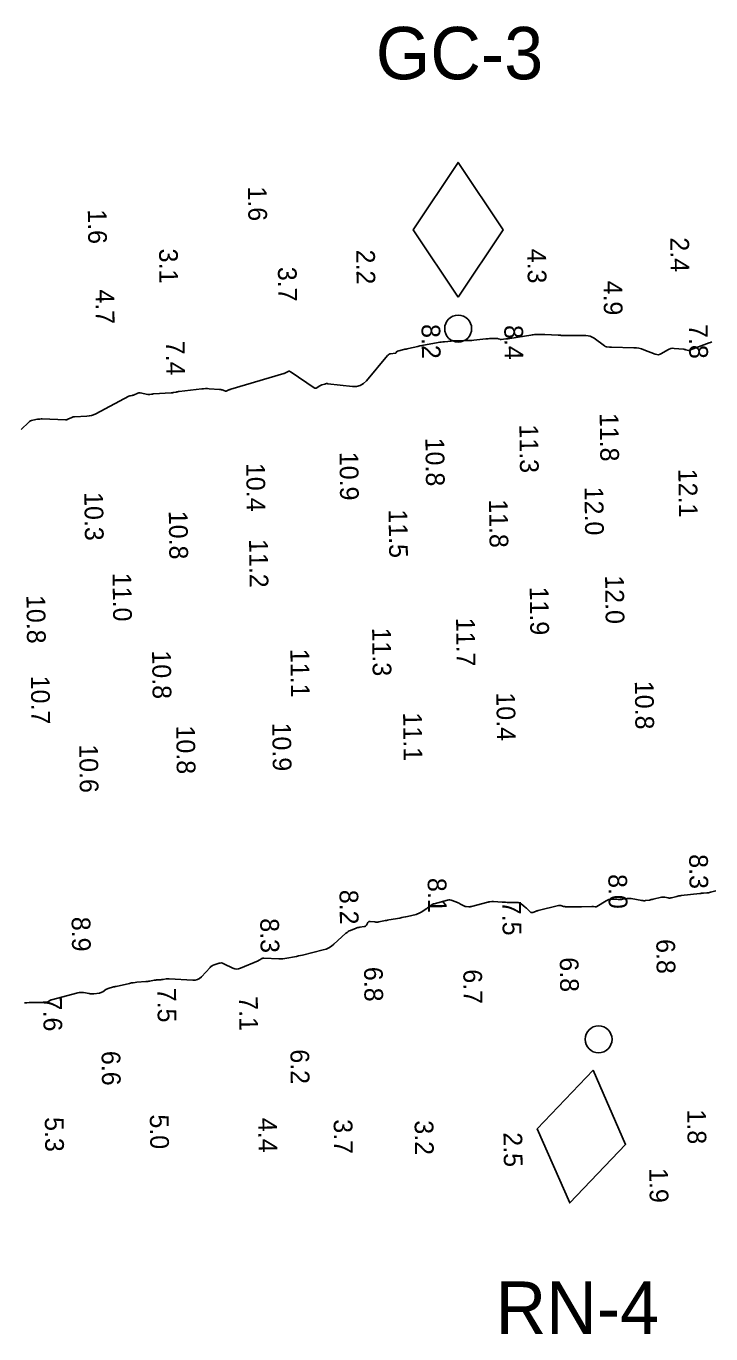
# Model space of a CAD drawing. Extents: x 1023796 to 1112670, y 656573 to 837340.
# Drawn here: x 1104367.6 to 1104459.1, y 697379.9 to 697554.7 of the extents above; entities that cross this region are included whole.
import ezdxf

# ---------------------------------------------------------------- set-up
doc = ezdxf.new("R2010")
doc.units = 0
for name, color, linetype in [('V-CHAN-CONT-8FT', 7, 'Continuous'), ('V-CHAN-NAID', 7, 'Continuous'), ('V-TOPO-SOUN', 7, 'Continuous')]:
    doc.layers.add(name, color=color, linetype=linetype)

msp = doc.modelspace()

# ---------------------------------------------------------------- linework, layer by layer
at = {"layer": 'V-CHAN-CONT-8FT'}
for points in [[(1104366.91, 697500.84), (1104367.91, 697501.81), (1104368.03, 697501.92), (1104368.16, 697501.99), (1104368.3, 697502.05), (1104368.46, 697502.09), (1104369.09, 697502.2), (1104369.25, 697502.22), (1104369.4, 697502.23), (1104369.56, 697502.24), (1104369.72, 697502.24), (1104372.83, 697502.13), (1104372.86, 697502.13), (1104372.88, 697502.13), (1104372.91, 697502.14), (1104372.94, 697502.14), (1104373.04, 697502.16), (1104373.07, 697502.17), (1104373.09, 697502.17), (1104373.12, 697502.18), (1104373.14, 697502.19), (1104373.65, 697502.44), (1104373.74, 697502.48), (1104373.84, 697502.51), (1104373.94, 697502.53), (1104374.04, 697502.54), (1104375.69, 697502.61), (1104376, 697502.64), (1104376.29, 697502.71), (1104376.58, 697502.8), (1104376.86, 697502.93), (1104381.27, 697505.27), (1104381.33, 697505.29), (1104381.39, 697505.31), (1104381.44, 697505.33), (1104381.5, 697505.34), (1104381.74, 697505.38), (1104381.8, 697505.4), (1104381.86, 697505.41), (1104381.92, 697505.43), (1104381.98, 697505.46), (1104382.41, 697505.66), (1104382.5, 697505.7), (1104382.6, 697505.72), (1104382.69, 697505.72), (1104382.79, 697505.71), (1104383.84, 697505.51), (1104383.9, 697505.5), (1104383.96, 697505.49), (1104384.02, 697505.5), (1104384.09, 697505.5), (1104384.33, 697505.55), (1104384.39, 697505.56), (1104384.46, 697505.57), (1104384.52, 697505.58), (1104384.58, 697505.58), (1104386.92, 697505.73), (1104387.01, 697505.74), (1104387.1, 697505.75), (1104387.19, 697505.76), (1104387.28, 697505.77), (1104387.63, 697505.84), (1104387.72, 697505.86), (1104387.81, 697505.87), (1104387.9, 697505.89), (1104387.99, 697505.9), (1104391.02, 697506.25), (1104391.27, 697506.28), (1104391.53, 697506.29), (1104391.78, 697506.29), (1104392.04, 697506.28), (1104393.39, 697506.19), (1104393.48, 697506.18), (1104393.57, 697506.16), (1104393.65, 697506.14), (1104393.74, 697506.11), (1104394.1, 697505.98), (1104394.17, 697505.96), (1104394.23, 697505.96), (1104394.3, 697505.96), (1104394.37, 697505.99), (1104394.64, 697506.11), (1104394.7, 697506.14), (1104394.77, 697506.16), (1104394.84, 697506.19), (1104394.91, 697506.21), (1104401.99, 697508.31), (1104402.07, 697508.33), (1104402.14, 697508.36), (1104402.22, 697508.39), (1104402.29, 697508.43), (1104402.67, 697508.62), (1104402.7, 697508.63), (1104402.72, 697508.63), (1104402.75, 697508.63), (1104402.77, 697508.61), (1104402.87, 697508.56), (1104402.89, 697508.54), (1104402.92, 697508.53), (1104402.94, 697508.51), (1104402.97, 697508.5), (1104406.07, 697506.41), (1104406.15, 697506.37), (1104406.23, 697506.35), (1104406.31, 697506.37), (1104406.39, 697506.41), (1104406.72, 697506.62), (1104406.8, 697506.67), (1104406.88, 697506.71), (1104406.97, 697506.75), (1104407.06, 697506.78), (1104407.48, 697506.91), (1104407.58, 697506.94), (1104407.68, 697506.96), (1104407.78, 697506.96), (1104407.89, 697506.95), (1104411.15, 697506.59), (1104411.7, 697506.59), (1104412.2, 697506.71), (1104412.65, 697506.97), (1104413.05, 697507.35), (1104415.87, 697510.74), (1104415.96, 697510.82), (1104416.05, 697510.89), (1104416.15, 697510.93), (1104416.26, 697510.96), (1104416.91, 697511.04), (1104416.94, 697511.05), (1104416.97, 697511.06), (1104416.99, 697511.08), (1104417.01, 697511.11), (1104417.08, 697511.24), (1104417.1, 697511.26), (1104417.13, 697511.29), (1104417.16, 697511.3), (1104417.19, 697511.31), (1104418.03, 697511.52), (1104418.18, 697511.56), (1104418.34, 697511.59), (1104418.49, 697511.63), (1104418.64, 697511.66), (1104419.89, 697511.94), (1104420.15, 697512), (1104420.42, 697512.05), (1104420.68, 697512.1), (1104420.94, 697512.15), (1104422.6, 697512.45), (1104422.82, 697512.49), (1104423.04, 697512.52), (1104423.26, 697512.55), (1104423.48, 697512.57), (1104424.36, 697512.65), (1104424.58, 697512.67), (1104424.8, 697512.68), (1104425.02, 697512.69), (1104425.24, 697512.7), (1104426.35, 697512.71), (1104426.6, 697512.71), (1104426.86, 697512.73), (1104427.12, 697512.74), (1104427.37, 697512.77), (1104428.99, 697512.94), (1104429.15, 697512.96), (1104429.31, 697512.97), (1104429.47, 697512.98), (1104429.63, 697512.98), (1104430.49, 697512.98), (1104430.54, 697512.98), (1104430.58, 697512.98), (1104430.63, 697512.97), (1104430.67, 697512.96), (1104430.85, 697512.9), (1104430.89, 697512.88), (1104430.94, 697512.88), (1104430.98, 697512.87), (1104431.03, 697512.87), (1104431.68, 697512.93), (1104431.81, 697512.94), (1104431.93, 697512.96), (1104432.06, 697512.98), (1104432.18, 697512.99), (1104435.01, 697513.46), (1104435.16, 697513.48), (1104435.31, 697513.5), (1104435.47, 697513.51), (1104435.62, 697513.51), (1104436.23, 697513.53), (1104436.39, 697513.53), (1104436.54, 697513.53), (1104436.69, 697513.53), (1104436.85, 697513.52), (1104438.67, 697513.43), (1104438.76, 697513.42), (1104438.86, 697513.42), (1104438.96, 697513.42), (1104439.05, 697513.41), (1104439.53, 697513.39), (1104439.58, 697513.39), (1104439.64, 697513.39), (1104439.69, 697513.38), (1104439.75, 697513.38), (1104439.96, 697513.38), (1104440.02, 697513.38), (1104440.07, 697513.38), (1104440.13, 697513.38), (1104440.18, 697513.38), (1104442.36, 697513.39), (1104442.65, 697513.36), (1104442.93, 697513.3), (1104443.19, 697513.19), (1104443.44, 697513.03), (1104444.85, 697512.01), (1104444.87, 697512), (1104444.9, 697511.98), (1104444.92, 697511.97), (1104444.94, 697511.95), (1104445.04, 697511.9), (1104445.06, 697511.89), (1104445.09, 697511.88), (1104445.12, 697511.87), (1104445.14, 697511.87), (1104445.5, 697511.85), (1104445.57, 697511.85), (1104445.64, 697511.85), (1104445.71, 697511.84), (1104445.78, 697511.84), (1104448.76, 697511.76), (1104449.1, 697511.73), (1104449.44, 697511.68), (1104449.78, 697511.6), (1104450.1, 697511.48), (1104451.62, 697510.9), (1104451.84, 697510.84), (1104452.05, 697510.83), (1104452.26, 697510.88), (1104452.47, 697510.98), (1104453.3, 697511.48), (1104453.5, 697511.58), (1104453.71, 697511.64), (1104453.93, 697511.68), (1104454.16, 697511.67), (1104455.39, 697511.55), (1104455.46, 697511.55), (1104455.54, 697511.53), (1104455.61, 697511.52), (1104455.69, 697511.5), (1104456.08, 697511.4), (1104456.1, 697511.4), (1104456.12, 697511.4), (1104456.14, 697511.4), (1104456.16, 697511.41), (1104456.24, 697511.44), (1104456.26, 697511.45), (1104456.28, 697511.46), (1104456.3, 697511.47), (1104456.32, 697511.48), (1104458.85, 697512.4), (1104459.02, 697512.47), (1104459.2, 697512.53)], [(1104459.7, 697439.18), (1104458.99, 697438.97), (1104458.87, 697438.94), (1104458.76, 697438.92), (1104458.64, 697438.9), (1104458.52, 697438.89), (1104458.05, 697438.86), (1104457.94, 697438.85), (1104457.82, 697438.84), (1104457.7, 697438.83), (1104457.58, 697438.82), (1104455.1, 697438.53), (1104454.95, 697438.51), (1104454.79, 697438.49), (1104454.64, 697438.45), (1104454.49, 697438.42), (1104453.8, 697438.23), (1104453.69, 697438.21), (1104453.58, 697438.2), (1104453.47, 697438.2), (1104453.36, 697438.22), (1104452.92, 697438.31), (1104452.81, 697438.33), (1104452.7, 697438.33), (1104452.58, 697438.33), (1104452.47, 697438.31), (1104451.36, 697438.04), (1104451.23, 697438.01), (1104451.1, 697437.99), (1104450.98, 697437.96), (1104450.85, 697437.94), (1104450.33, 697437.87), (1104450.2, 697437.85), (1104450.08, 697437.85), (1104449.95, 697437.86), (1104449.82, 697437.87), (1104448.4, 697438.12), (1104448.25, 697438.14), (1104448.11, 697438.14), (1104447.97, 697438.14), (1104447.83, 697438.12), (1104447.26, 697438.04), (1104447.11, 697438.02), (1104446.97, 697438.01), (1104446.83, 697438.01), (1104446.68, 697438.01), (1104445.79, 697438.04), (1104445.6, 697438.04), (1104445.41, 697438), (1104445.24, 697437.94), (1104445.07, 697437.85), (1104443.81, 697437.07), (1104443.76, 697437.04), (1104443.71, 697437.02), (1104443.66, 697437.02), (1104443.6, 697437.02), (1104443.38, 697437.07), (1104443.32, 697437.08), (1104443.26, 697437.08), (1104443.2, 697437.08), (1104443.15, 697437.08), (1104441.79, 697437.02), (1104441.57, 697437.01), (1104441.34, 697437.01), (1104441.12, 697437.01), (1104440.9, 697437.01), (1104439.73, 697437.03), (1104439.64, 697437.04), (1104439.55, 697437.05), (1104439.46, 697437.06), (1104439.38, 697437.09), (1104439.03, 697437.19), (1104438.95, 697437.2), (1104438.86, 697437.21), (1104438.78, 697437.21), (1104438.69, 697437.19), (1104435.97, 697436.52), (1104435.88, 697436.49), (1104435.79, 697436.47), (1104435.7, 697436.44), (1104435.61, 697436.4), (1104435.25, 697436.27), (1104435.16, 697436.25), (1104435.08, 697436.26), (1104435.01, 697436.28), (1104434.93, 697436.34), (1104434.58, 697436.67), (1104434.49, 697436.75), (1104434.41, 697436.83), (1104434.32, 697436.9), (1104434.23, 697436.97), (1104433.7, 697437.42), (1104433.57, 697437.5), (1104433.44, 697437.56), (1104433.3, 697437.6), (1104433.15, 697437.61), (1104432.03, 697437.62), (1104431.82, 697437.62), (1104431.61, 697437.63), (1104431.39, 697437.64), (1104431.18, 697437.65), (1104430.02, 697437.73), (1104429.96, 697437.74), (1104429.9, 697437.74), (1104429.83, 697437.73), (1104429.77, 697437.73), (1104429.51, 697437.7), (1104429.45, 697437.69), (1104429.38, 697437.68), (1104429.32, 697437.66), (1104429.26, 697437.65), (1104427.08, 697437.07), (1104427, 697437.05), (1104426.91, 697437.04), (1104426.82, 697437.03), (1104426.73, 697437.03), (1104426.38, 697437.05), (1104426.29, 697437.06), (1104426.21, 697437.08), (1104426.13, 697437.11), (1104426.05, 697437.15), (1104425.61, 697437.39), (1104425.51, 697437.45), (1104425.41, 697437.5), (1104425.31, 697437.55), (1104425.21, 697437.59), (1104424.5, 697437.88), (1104424.35, 697437.93), (1104424.19, 697437.96), (1104424.03, 697437.95), (1104423.88, 697437.92), (1104422.1, 697437.45), (1104422.01, 697437.42), (1104421.92, 697437.38), (1104421.83, 697437.33), (1104421.75, 697437.28), (1104421.42, 697437.05), (1104421.34, 697436.99), (1104421.26, 697436.93), (1104421.18, 697436.88), (1104421.09, 697436.82), (1104420.33, 697436.32), (1104420.17, 697436.22), (1104420.01, 697436.14), (1104419.84, 697436.07), (1104419.66, 697436.02), (1104418.51, 697435.74), (1104418.26, 697435.68), (1104418, 697435.63), (1104417.75, 697435.58), (1104417.49, 697435.53), (1104416.03, 697435.27), (1104415.87, 697435.24), (1104415.71, 697435.21), (1104415.55, 697435.18), (1104415.38, 697435.15), (1104414.69, 697435.01), (1104414.56, 697434.99), (1104414.42, 697434.98), (1104414.29, 697434.98), (1104414.15, 697435), (1104413.54, 697435.08), (1104413.44, 697435.08), (1104413.36, 697435.06), (1104413.29, 697435.01), (1104413.23, 697434.93), (1104413.02, 697434.58), (1104412.97, 697434.5), (1104412.9, 697434.44), (1104412.81, 697434.4), (1104412.72, 697434.38), (1104412.14, 697434.3), (1104412.02, 697434.28), (1104411.89, 697434.25), (1104411.76, 697434.22), (1104411.64, 697434.17), (1104410.89, 697433.87), (1104410.73, 697433.8), (1104410.58, 697433.71), (1104410.44, 697433.61), (1104410.3, 697433.5), (1104408.69, 697432.04), (1104408.36, 697431.78), (1104408.01, 697431.56), (1104407.64, 697431.39), (1104407.24, 697431.27), (1104404.48, 697430.58), (1104404.22, 697430.52), (1104403.96, 697430.46), (1104403.7, 697430.4), (1104403.43, 697430.35), (1104402.39, 697430.16), (1104402.12, 697430.12), (1104401.86, 697430.09), (1104401.59, 697430.08), (1104401.33, 697430.08), (1104399.31, 697430.16), (1104399.24, 697430.16), (1104399.18, 697430.15), (1104399.11, 697430.13), (1104399.05, 697430.1), (1104398.8, 697429.96), (1104398.74, 697429.93), (1104398.68, 697429.89), (1104398.61, 697429.86), (1104398.55, 697429.83), (1104396.21, 697428.81), (1104395.95, 697428.72), (1104395.69, 697428.7), (1104395.44, 697428.74), (1104395.18, 697428.83), (1104393.97, 697429.43), (1104393.82, 697429.49), (1104393.66, 697429.52), (1104393.5, 697429.51), (1104393.34, 697429.48), (1104392.7, 697429.27), (1104392.54, 697429.21), (1104392.4, 697429.13), (1104392.26, 697429.03), (1104392.14, 697428.92), (1104390.98, 697427.67), (1104390.73, 697427.45), (1104390.46, 697427.31), (1104390.16, 697427.22), (1104389.83, 697427.21), (1104386.69, 697427.41), (1104386.58, 697427.41), (1104386.48, 697427.41), (1104386.38, 697427.4), (1104386.28, 697427.39), (1104385.88, 697427.33), (1104385.78, 697427.32), (1104385.68, 697427.3), (1104385.58, 697427.29), (1104385.48, 697427.29), (1104385.08, 697427.26), (1104384.99, 697427.25), (1104384.89, 697427.24), (1104384.79, 697427.23), (1104384.69, 697427.21), (1104384.1, 697427.1), (1104383.97, 697427.08), (1104383.83, 697427.06), (1104383.7, 697427.05), (1104383.57, 697427.04), (1104382.36, 697426.94), (1104382.11, 697426.92), (1104381.87, 697426.89), (1104381.63, 697426.85), (1104381.38, 697426.8), (1104379.59, 697426.4), (1104379.47, 697426.38), (1104379.36, 697426.35), (1104379.24, 697426.32), (1104379.12, 697426.29), (1104378.66, 697426.16), (1104378.54, 697426.12), (1104378.43, 697426.08), (1104378.32, 697426.02), (1104378.22, 697425.96), (1104377.81, 697425.67), (1104377.7, 697425.61), (1104377.59, 697425.56), (1104377.47, 697425.52), (1104377.35, 697425.5), (1104376.63, 697425.42), (1104376.47, 697425.41), (1104376.31, 697425.41), (1104376.14, 697425.42), (1104375.98, 697425.44), (1104375.21, 697425.57), (1104375.02, 697425.59), (1104374.84, 697425.59), (1104374.66, 697425.57), (1104374.48, 697425.53), (1104370.96, 697424.6), (1104370.88, 697424.58), (1104370.81, 697424.55), (1104370.74, 697424.52), (1104370.68, 697424.48), (1104370.36, 697424.29), (1104370.32, 697424.27), (1104370.27, 697424.25), (1104370.23, 697424.24), (1104370.18, 697424.24), (1104370, 697424.24), (1104369.95, 697424.24), (1104369.9, 697424.24), (1104369.86, 697424.24), (1104369.81, 697424.24), (1104367.99, 697424.22), (1104367.67, 697424.21), (1104367.36, 697424.18)]]:
    msp.add_lwpolyline(points, dxfattribs=at)
at = {"layer": 'V-CHAN-NAID'}
for points in [[(1104425.29, 697518.52), (1104431.29, 697527.52), (1104425.29, 697536.52), (1104419.29, 697527.52)], [(1104443.32, 697415.18), (1104435.85, 697407.36), (1104440.2, 697397.46), (1104447.67, 697405.28)]]:
    msp.add_lwpolyline(points, close=True, dxfattribs=at)
for centre in [(1104425.29, 697514.32), (1104444.05, 697419.32)]:
    msp.add_circle(centre, 1.8, dxfattribs=at)

# ---------------------------------------------------------------- texts
for s, p in [('GC-3', (1104414.29, 697547.64)), ('RN-4', (1104430.29, 697379.95))]:
    msp.add_text(s, height=7, dxfattribs=at).set_placement(p)
at = {"layer": 'V-TOPO-SOUN'}
for s, p in [('1.6', (1104397.2, 697533.31)), ('1.6', (1104375.8, 697530.26)), ('2.4', (1104453.63, 697526.5)), ('3.1', (1104385.32, 697525)), ('2.2', (1104411.66, 697524.86)), ('4.3', (1104434.53, 697524.99)), ('3.7', (1104401.2, 697522.56)), ('4.9', (1104444.7, 697520.72)), ('4.7', (1104376.82, 697519.54)), ('8.2', (1104420.39, 697514.91)), ('7.8', (1104456.12, 697514.91)), ('8.4', (1104431.45, 697514.78)), ('7.4', (1104386.24, 697512.68)), ('11.8 ', (1104444.2, 697503.04)), ('11.3 ', (1104433.47, 697501.5)), ('10.8 ', (1104420.91, 697499.73)), ('10.9 ', (1104409.43, 697497.83)), ('10.4 ', (1104396.96, 697496.35)), ('12.1 ', (1104454.71, 697495.58)), ('10.3 ', (1104375.34, 697492.45)), ('12.0 ', (1104442.17, 697493.17)), ('11.8 ', (1104429.41, 697491.5)), ('10.8 ', (1104386.62, 697489.95)), ('11.5 ', (1104415.99, 697490.15)), ('11.2 ', (1104397.35, 697486.18)), ('11.0 ', (1104379.11, 697481.66)), ('12.0 ', (1104444.92, 697481.33)), ('10.8 ', (1104367.6, 697478.7)), ('11.9 ', (1104434.85, 697479.82)), ('11.7 ', (1104425.01, 697475.65)), ('11.3 ', (1104413.79, 697474.34)), ('10.8 ', (1104384.39, 697471.29)), ('11.1 ', (1104402.87, 697471.5)), ('10.7 ', (1104368.19, 697467.91)), ('10.8 ', (1104448.89, 697467.22)), ('10.4 ', (1104430.39, 697465.68)), ('11.1 ', (1104417.93, 697463)), ('10.8 ', (1104387.61, 697461.25)), ('10.9 ', (1104400.44, 697461.64)), ('10.6 ', (1104374.65, 697458.75)), ('8.3', (1104456.15, 697444.05)), ('8.1', (1104421.21, 697440.88)), ('8.0', (1104445.35, 697441.39)), ('8.2', (1104409.43, 697439.29)), ('7.5', (1104431.18, 697437.82)), ('8.9', (1104373.64, 697435.68)), ('8.3', (1104398.84, 697435.49)), ('6.8', (1104451.76, 697432.7)), ('6.8', (1104438.86, 697430.27)), ('6.8', (1104412.71, 697428.99)), ('6.7', (1104425.97, 697428.66)), ('7.5', (1104385.09, 697426.2)), ('7.6', (1104369.83, 697425.01)), ('7.1', (1104396.01, 697425.07)), ('6.6', (1104377.64, 697417.76)), ('6.2', (1104402.87, 697417.97)), ('5.3', (1104370.06, 697408.91)), ('5.0', (1104384.09, 697409.27)), ('4.4', (1104398.57, 697408.81)), ('3.7', (1104408.65, 697408.62)), ('3.2', (1104419.47, 697408.48)), ('1.8', (1104455.89, 697409.93)), ('2.5', (1104431.34, 697406.88)), ('1.9', (1104450.83, 697402.09))]:
    msp.add_text(s, height=2.5, rotation=270.7798, dxfattribs=at).set_placement(p)

doc.saveas('drawing.dxf')
